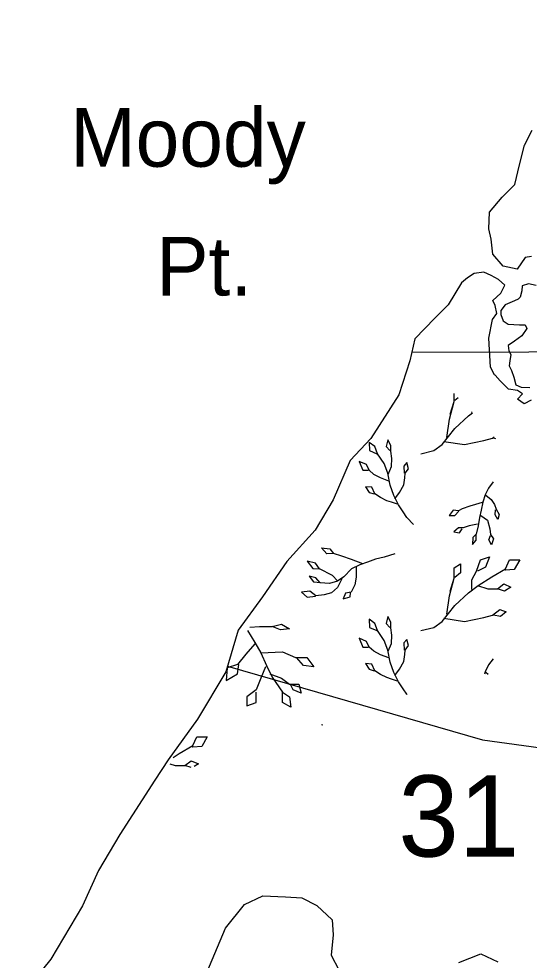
# Model space of a CAD drawing. Extents: x 380424 to 701066, y 1117407 to 1412949.
# Drawn here: x 477756 to 480581, y 1206390 to 1211606 of the extents above; entities that cross this region are included whole.
import ezdxf

# ---------------------------------------------------------------- set-up
doc = ezdxf.new("R2010")
doc.units = 0
for name, color, linetype in [('Cities Incorporated Area', 7, 'Continuous'), ('Geographic Features Text', 7, 'Continuous'), ('Islands', 7, 'Continuous'), ('Lakes and Ponds', 7, 'Continuous'), ('Mangroves', 7, 'Continuous'), ('Narrow Canals', 7, 'Continuous'), ('Section Lines', 7, 'Continuous'), ('Section Numbers', 7, 'Continuous')]:
    doc.layers.add(name, color=color, linetype=linetype)

msp = doc.modelspace()

# ---------------------------------------------------------------- linework, layer by layer
at = {"layer": 'Cities Incorporated Area'}
for points in [[(480593.2, 1209492.7), (480554.6, 1209472.9), (480517.3, 1209499.2), (480543.6, 1209527.7), (480517.3, 1209547.4), (480467, 1209554), (480420.9, 1209600), (480392.3, 1209630.8), (480390, 1209633), (480368.1, 1209676.7), (480358.7, 1209836.3), (480377.5, 1209939.5), (480402.5, 1209973.9), (480393.1, 1210017.6), (480380.6, 1210045.8), (480424.4, 1210086.5), (480446.3, 1210130.2), (480411.9, 1210161.5), (480371.2, 1210183.4), (480330.6, 1210202.2), (480277.5, 1210195.9), (480240, 1210170.9), (480206.8, 1210144), (480133.2, 1210021.3), (480059.6, 1209947.7), (479949.3, 1209833.2), (479920.7, 1209710.5), (479859.4, 1209522.4), (479704.1, 1209281.1), (479589.6, 1209158.5), (479495.6, 1208941.7), (479395.9, 1208773.6), (479239, 1208599.8), (479104.5, 1208403.6), (478970.1, 1208218.6), (478902.8, 1207988.7), (478746, 1207725.2), (478583.5, 1207501), (478509.2, 1207388.4), (478314.2, 1207087.4), (478197.2, 1206886.9), (478108.2, 1206691.9), (477933.6, 1206396.6), (477787.5, 1206215.7)], [(480620.5, 1210128.3), (480576.8, 1210137.1), (480543.2, 1210127.1), (480540, 1210099), (480530.7, 1210064.6), (480521.3, 1210052.1), (480499.4, 1210042.7), (480449.4, 1210020.8), (480424.4, 1209989.5), (480424.4, 1209967.6), (480436.9, 1209933.2), (480465, 1209914.4), (480527.5, 1209911.3), (480558.8, 1209911.3), (480568.2, 1209889.4), (480540, 1209848.8), (480499.4, 1209820.6), (480465, 1209795.6), (480468.1, 1209767.4), (480480.6, 1209745.6), (480474.4, 1209711.1), (480471.3, 1209683), (480483.8, 1209658), (480496.3, 1209620.5), (480507.8, 1209578.7), (480537.1, 1209565), (480585.3, 1209562.8)]]:
    msp.add_lwpolyline(points, dxfattribs=at)
at = {"layer": 'Islands'}
msp.add_lwpolyline([(480594.3, 1210288.9), (480559.3, 1210284.5), (480515.5, 1210218.9), (480436.8, 1210236.4), (480379.9, 1210302.1), (480371.2, 1210385.2), (480358, 1210442.1), (480362.4, 1210534.1), (480432.4, 1210617.3), (480502.4, 1210687.3), (480528.7, 1210796.7), (480554.9, 1210906.2), (480598.7, 1210989.4)], dxfattribs=at)
at = {"layer": 'Lakes and Ponds'}
for points in [[(478758, 1206228.8), (478826, 1206392.8), (478900, 1206566.8), (479005, 1206698.8), (479106, 1206745.8), (479232, 1206740.8), (479322, 1206735.8), (479406, 1206693.8), (479491, 1206613.8), (479496, 1206529.8), (479485, 1206418.8), (479570, 1206255.8)], [(480192, 1206376.8), (480313, 1206424.8), (480408, 1206381.8)]]:
    msp.add_lwpolyline(points, dxfattribs=at)
at = {"layer": 'Mangroves'}
for p, q in [((480144.1, 1209415.4), (480166.2, 1209486.2)), ((480144.1, 1208435.4), (480166.2, 1208506.2))]:
    msp.add_line(p, q, dxfattribs=at)
for points in [[(480166.2, 1209486.2), (480166.2, 1209529.8)], [(480139.7, 1209388.8), (480166.2, 1209486.2)], [(480188.9, 1209506.3), (480170.7, 1209490.6)], [(480245.9, 1209406.5), (480268.5, 1209423.5)], [(480263.6, 1209424.2), (480263.6, 1209428.6)], [(480126.4, 1209287), (480139.7, 1209388.8)], [(480170.7, 1209335.7), (480245.9, 1209406.5)], [(480099.8, 1209247.2), (480170.7, 1209335.7)], [(479801.3, 1209082.1), (479818.4, 1209125), (479821.3, 1209170.8), (479815.6, 1209210.8), (479815.6, 1209242.3), (479798.4, 1209273.7), (479789.8, 1209236.6), (479809.8, 1209213.7)], [(480223.8, 1209247.2), (480330, 1209269.3)], [(480330, 1209269.3), (480378.7, 1209282.6)], [(480378.7, 1209282.6), (480388.2, 1209289.9)], [(480397.5, 1209279.4), (480383.1, 1209282.6)], [(479941.4, 1208804.7), (479904.6, 1208843.9), (479883.5, 1208874.1), (479858.5, 1208913.3), (479832.7, 1208964.8), (479812.7, 1209022), (479798.4, 1209087.8), (479778.4, 1209142.2), (479741.2, 1209196.5), (479726.9, 1209236.6), (479695.4, 1209259.4), (479698.3, 1209213.7), (479738.3, 1209196.5)], [(480053.4, 1209214), (480099.8, 1209247.2)], [(480108.7, 1209264.9), (480223.8, 1209247.2)], [(479982.5, 1209196.2), (480053.4, 1209214)], [(479804.1, 1209044.9), (479758.4, 1209062.1), (479721.2, 1209082.1), (479695.4, 1209105), (479681.1, 1209136.4), (479641.1, 1209153.6), (479661.1, 1209105), (479692.6, 1209105)], [(479838.3, 1208946.9), (479864.2, 1208982), (479887.1, 1209024.9), (479893.8, 1209063.7), (479895.7, 1209087.8), (479912.8, 1209113.6), (479904.2, 1209147.9), (479887.1, 1209127.9), (479889.9, 1209087.8)], [(479852.7, 1208916.2), (479818.4, 1208927.6), (479792.7, 1208936.2), (479758.4, 1208953.4), (479726.9, 1208973.4), (479709.7, 1209010.6), (479675.4, 1209013.5), (479695.4, 1208982), (479724, 1208973.4)], [(480381.5, 1209040.3), (480355.8, 1209006), (480338.6, 1208968.8), (480324.3, 1208928.8), (480315.7, 1208883), (480306.9, 1208843.2), (480298.6, 1208797.2), (480287.1, 1208751.4), (480270, 1208731.4), (480267.1, 1208694.2), (480287.1, 1208717.1), (480287.1, 1208751.4)], [(480341.5, 1208966), (480370.1, 1208943.1), (480390.1, 1208914.5), (480398.7, 1208888.7), (480415.9, 1208860.1), (480407.3, 1208831.5), (480393, 1208857.3), (480395.8, 1208885.9)], [(480321.5, 1208925.9), (480284.3, 1208914.5), (480252.8, 1208905.9), (480209.9, 1208891.6), (480189.9, 1208880.1), (480161.3, 1208883), (480138.4, 1208854.4), (480169.9, 1208854.4), (480192.8, 1208877.3)], [(480312.9, 1208854.4), (480350.1, 1208828.7), (480364.4, 1208780), (480367.2, 1208748.6), (480384.4, 1208725.7), (480373, 1208691.4), (480358.7, 1208720), (480367.2, 1208742.9)], [(480295.7, 1208805.8), (480250, 1208797.2), (480215.6, 1208785.8), (480189.9, 1208785.8), (480164.2, 1208762.9), (480195.6, 1208757.2), (480209.9, 1208780)], [(479838.4, 1208641), (479778.4, 1208623.8), (479729.7, 1208612.4), (479686.8, 1208595.2), (479643.9, 1208580.9), (479598.2, 1208558), (479555.3, 1208515.1), (479520.9, 1208489.4), (479475.2, 1208477.9), (479423.7, 1208480.8), (479400.8, 1208509.4), (479363.6, 1208518), (479386.5, 1208486.5), (479426.5, 1208483.6)], [(479661.1, 1208586.6), (479598.2, 1208609.5), (479543.8, 1208629.5), (479498.1, 1208643.8), (479460.9, 1208641), (479432.3, 1208675.3), (479478, 1208669.6), (479498.1, 1208643.8)], [(479520.9, 1208492.2), (479492.3, 1208520.8), (479420.8, 1208558), (479397.9, 1208589.5), (479352.2, 1208600.9), (479383.6, 1208560.9), (479420.8, 1208558)], [(479982.5, 1208216.2), (480053.4, 1208234), (480099.8, 1208267.2), (480170.7, 1208355.7), (480245.9, 1208426.5), (480299, 1208466.3), (480374.3, 1208515), (480449.5, 1208559.3), (480471.7, 1208608), (480529.2, 1208608), (480498.2, 1208554.9), (480449.5, 1208550.4), (480445.2, 1208554.4)], [(480263.6, 1208444.2), (480263.6, 1208497.3), (480290.2, 1208546), (480312.3, 1208608), (480361, 1208625.7), (480338.9, 1208568.2), (480294.6, 1208546)], [(479623.9, 1208569.5), (479623.9, 1208512.3), (479615.3, 1208469.3), (479595.3, 1208429.3), (479563.8, 1208423.6), (479552.4, 1208392.1), (479589.6, 1208403.6), (479592.4, 1208426.4)], [(480126.4, 1208307), (480139.7, 1208408.8), (480166.2, 1208506.2), (480166.2, 1208563.7), (480201.6, 1208585.9), (480201.6, 1208537.2), (480170.7, 1208510.6)], [(479543.8, 1208503.7), (479520.9, 1208455), (479486.6, 1208426.4), (479446.6, 1208415), (479400.8, 1208409.3), (479366.5, 1208435), (479320.7, 1208429.3), (479352.2, 1208400.7), (479397.9, 1208406.4)], [(480294.6, 1208466.3), (480352.1, 1208448.6), (480405.3, 1208448.6), (480440.7, 1208475.2), (480480.5, 1208457.5), (480445.1, 1208435.4), (480405.3, 1208448.6)], [(480108.7, 1208284.9), (480223.8, 1208267.2), (480330, 1208289.3), (480378.7, 1208302.6), (480418.5, 1208333.6), (480453.9, 1208320.3), (480423, 1208293.7), (480383.1, 1208302.6)], [(479726.9, 1208256.6), (479695.4, 1208279.4)], [(479695.4, 1208279.4), (479698.3, 1208233.7)], [(479801.3, 1208102.1), (479818.4, 1208145), (479821.3, 1208190.8), (479815.6, 1208230.8), (479815.6, 1208262.3), (479798.4, 1208293.7), (479789.8, 1208256.6), (479809.8, 1208233.7)], [(479035.6, 1208235.6), (479088.8, 1208239.7)], [(479088.8, 1208239.7), (479159.1, 1208239.7)], [(479159.1, 1208239.7), (479210.2, 1208252.5)], [(479203.8, 1208220.6), (479159.1, 1208239.7)], [(479255, 1208226.9), (479203.8, 1208220.6)], [(479210.2, 1208252.5), (479255, 1208226.9)], [(479698.3, 1208233.7), (479738.3, 1208216.5)], [(479741.2, 1208216.5), (479726.9, 1208256.6)], [(479021.2, 1208216.3), (479063.3, 1208150.3)], [(479804.1, 1208064.9), (479758.4, 1208082.1), (479721.2, 1208102.1), (479695.4, 1208125), (479681.1, 1208156.5), (479641.1, 1208173.6), (479661.1, 1208125), (479692.6, 1208125)], [(479778.4, 1208162.2), (479741.2, 1208216.5)], [(479063.3, 1208143.9), (479012.1, 1208086.4)], [(479063.3, 1208150.3), (479095.2, 1208092.8)], [(479798.4, 1208107.8), (479778.4, 1208162.2)], [(479838.3, 1207966.9), (479864.2, 1208002), (479887.1, 1208044.9), (479893.8, 1208083.7), (479895.7, 1208107.8), (479912.8, 1208133.6), (479904.2, 1208167.9), (479887.1, 1208147.9), (479889.9, 1208107.8)], [(479012.1, 1208086.4), (478967.4, 1208028.9)], [(479095.2, 1208092.8), (479216.6, 1208099.2), (479286.9, 1208067.2), (479350.8, 1208067.2), (479389.1, 1208016.1), (479331.6, 1208022.5), (479293.3, 1208067.2)], [(479095.2, 1208092.8), (479127.2, 1208022.5)], [(479812.7, 1208042), (479798.4, 1208107.8)], [(478967.4, 1208028.9), (478909.9, 1208009.7)], [(478967.4, 1207977.7), (478973.8, 1208028.9)], [(479120.8, 1208016.1), (479095.2, 1207952.2), (479069.7, 1207888.3), (479018.5, 1207850), (479018.5, 1207798.8), (479069.7, 1207818), (479069.7, 1207875.5)], [(479127.2, 1208022.5), (479159.1, 1207958.6)], [(479852.7, 1207936.2), (479818.4, 1207947.6), (479792.7, 1207956.2), (479758.4, 1207973.4), (479726.9, 1207993.4), (479709.7, 1208030.6), (479675.4, 1208033.5), (479695.4, 1208002), (479724, 1207993.4)], [(479832.7, 1207984.8), (479812.7, 1208042)], [(480355.8, 1208026), (480338.6, 1207988.8)], [(480381.5, 1208060.3), (480355.8, 1208026)], [(478909.9, 1208009.7), (478903.5, 1207939.4)], [(478903.5, 1207939.4), (478967.4, 1207977.7)], [(479146.3, 1207977.7), (479210.2, 1207952.2), (479255, 1207920.2), (479306.1, 1207920.2), (479318.9, 1207869.1), (479274.1, 1207888.3), (479261.3, 1207913.9)], [(479858.5, 1207933.3), (479832.7, 1207984.8)], [(480338.6, 1207988.8), (480333.4, 1207974.3)], [(480341.5, 1207986), (480354.9, 1207975.3)], [(479159.1, 1207958.6), (479216.6, 1207875.5)], [(479883.5, 1207894.1), (479858.5, 1207933.3)], [(479216.6, 1207875.5), (479255, 1207850)], [(479216.6, 1207818), (479216.6, 1207875.5)], [(479904.6, 1207863.9), (479883.5, 1207894.1)], [(479906.5, 1207861.8), (479904.6, 1207863.9)], [(479261.3, 1207792.4), (479216.6, 1207818)], [(479255, 1207850), (479261.3, 1207792.4)], [(479432.3, 1207695.3), (479438.7, 1207694.5)], [(478719.5, 1207579.3), (478741.7, 1207628)], [(478741.7, 1207628), (478799.2, 1207628)], [(478799.2, 1207628), (478768.2, 1207574.9)], [(478644.3, 1207535), (478719.5, 1207579.3)], [(478719.5, 1207570.4), (478715.2, 1207574.4)], [(478768.2, 1207574.9), (478719.5, 1207570.4)], [(478611.1, 1207513.6), (478644.3, 1207535)], [(478675.3, 1207468.6), (478710.7, 1207495.2)], [(478710.7, 1207495.2), (478750.5, 1207477.5)], [(478592.8, 1207477.7), (478622.1, 1207468.6)], [(478622.1, 1207468.6), (478675.3, 1207468.6)], [(478709.8, 1207457.1), (478675.3, 1207468.6)], [(478750.5, 1207477.5), (478727, 1207462.8)]]:
    msp.add_lwpolyline(points, dxfattribs=at)
at = {"layer": 'Narrow Canals'}
msp.add_lwpolyline([(478911.9, 1208019.5), (480322.5, 1207611.8), (480781.5, 1207548.4)], dxfattribs=at)
at = {"layer": 'Section Lines'}
for points in [[(483171.5, 1214660.2), (483165.8, 1214013.7), (483115.2, 1209767.6), (481875.5, 1209763.2), (479931.6, 1209757.3)], [(477761.2, 1206163), (477755.9, 1204248.4), (478727.5, 1204252.9), (483049.6, 1204218.5), (483115.2, 1209767.6), (481875.5, 1209763.2), (479931.6, 1209757.3)]]:
    msp.add_lwpolyline(points, dxfattribs=at)

# ---------------------------------------------------------------- texts
at = {"layer": 'Geographic Features Text'}
for s, p in [('Moody', (478040.5, 1210786.8)), ('Pt.', (478516.3, 1210073.1))]:
    msp.add_text(s, height=325, rotation=0.0004, dxfattribs=at).set_placement(p)
at = {"layer": 'Section Numbers'}
msp.add_text('31', height=450, rotation=0.0004, dxfattribs=at).set_placement((479857.1, 1206964.2))

doc.saveas('drawing.dxf')
